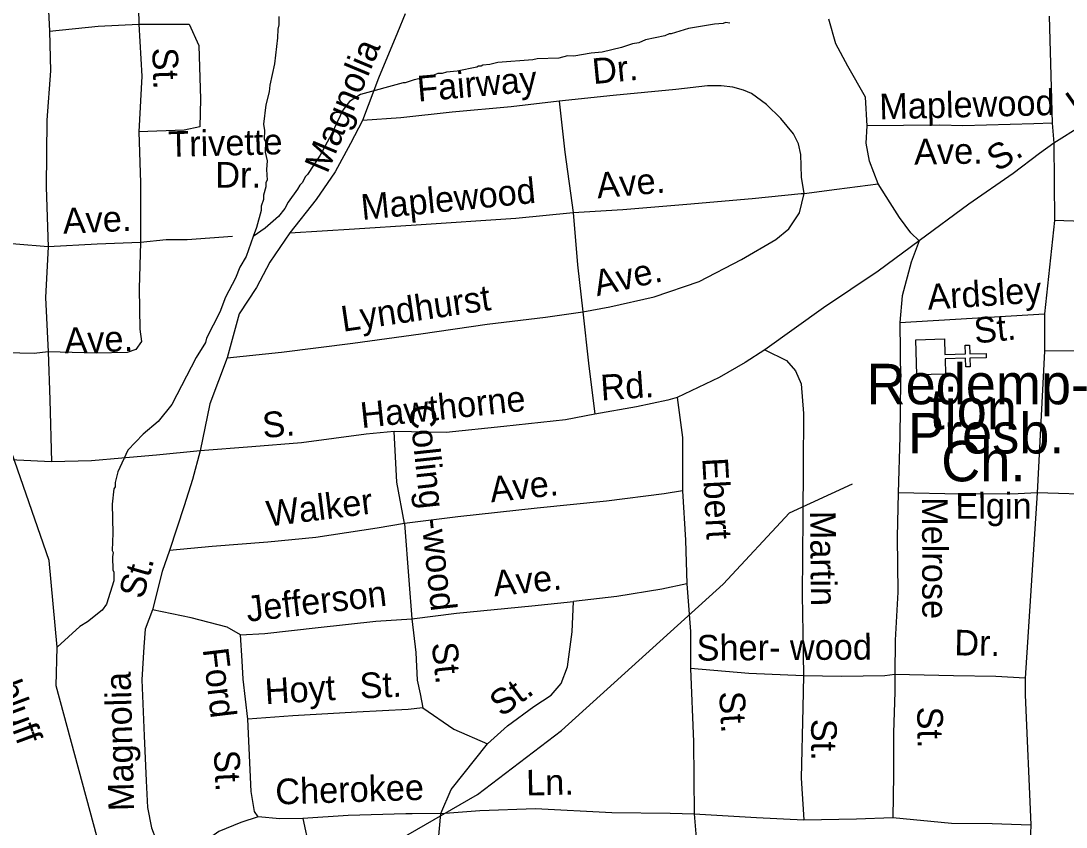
# Model space of a CAD drawing. Extents: x 1547597 to 1699558, y 810033 to 920809.
# Drawn here: x 1619885 to 1623759, y 848367 to 851354 of the extents above; entities that cross this region are included whole.
import ezdxf

# ---------------------------------------------------------------- set-up
doc = ezdxf.new("R2010")
doc.units = 0
for name, color, linetype in [('Exist Cultural Church CELL', 7, 'Continuous'), ('Exist Cultural Church Label', 7, 'Continuous'), ('Exist Hydrographic Creek Single Shore', 7, 'Continuous'), ('Exist Hydrographic Misc Water Feature', 7, 'Continuous'), ('Exist Road Non-System Type 51', 7, 'Continuous'), ('Exist Road Non-System Type 51 Label', 7, 'Continuous')]:
    doc.layers.add(name, color=color, linetype=linetype)

msp = doc.modelspace()

# ---------------------------------------------------------------- linework, layer by layer
at = {"layer": 'Exist Cultural Church CELL'}
msp.add_lwpolyline([(1623308.7, 850175.7), (1623310.2, 850118.8), (1623386.3, 850120.6), (1623385.5, 850152.6), (1623401.5, 850153), (1623402.3, 850121), (1623462.4, 850122.5), (1623462.8, 850106.5), (1623402.7, 850105), (1623403.4, 850073), (1623387.5, 850072.6), (1623386.7, 850104.6), (1623310.6, 850102.7), (1623311.9, 850045.1), (1623205.4, 850042.5), (1623202.2, 850173.1)], close=True, dxfattribs=at)
at = {"layer": 'Exist Hydrographic Creek Single Shore'}
for points in [[(1620166.7, 847722.6), (1620182.7, 848273.9), (1620015.7, 848891.1), (1620019.7, 849033.4), (1619989.3, 849355.1), (1619851.2, 849753.6), (1619811.7, 850031.7), (1619842.5, 850238.6), (1619706.6, 851142.3), (1619664.8, 851324.1), (1619550.8, 851543.1), (1619525.8, 851609.2), (1619489.5, 852019.8)], [(1620166.7, 847722.6), (1620241.8, 847757.3), (1620368.7, 847886), (1620587.7, 848019.4), (1621039.8, 848177.7), (1621577.8, 848488.5), (1621888.8, 848725.1), (1622487.7, 849267.6), (1622733.8, 849531.9), (1622967.8, 849638.7)]]:
    msp.add_lwpolyline(points, dxfattribs=at)
at = {"layer": 'Exist Hydrographic Misc Water Feature'}
for points in [[(1620841.6, 851371.2), (1620841.2, 851339.2), (1620836.9, 851323.2), (1620836.4, 851291.3), (1620825.2, 851195.4), (1620808, 851115.7), (1620805.8, 851091.7), (1620793.1, 851043.9), (1620784.2, 850972), (1620787.9, 850948), (1620787.3, 850916), (1620791.2, 850908), (1620790.7, 850868), (1620798.3, 850835.9), (1620795.8, 850803.9), (1620797.3, 850763.9), (1620793.2, 850756), (1620793, 850740), (1620784.6, 850708.1), (1620784.3, 850692.1), (1620776, 850668.3), (1620775.8, 850652.3), (1620758.9, 850588.5), (1620746, 850555)], [(1622512.2, 851345.9), (1622496.2, 851348.1), (1622488.2, 851344.2), (1622456.3, 851342.6), (1622360.1, 851326), (1622295.8, 851306.9), (1622287.8, 851307), (1622271.7, 851299.2), (1622199.6, 851284.2), (1622175.4, 851272.5), (1622151.4, 851268.9), (1622111.3, 851255.5), (1622039.1, 851238.5), (1621999, 851235), (1621934.9, 851223.9), (1621910.9, 851224.3), (1621878.8, 851216.7), (1621798.9, 851213.8), (1621782.8, 851210.1), (1621652.8, 851199.9), (1621622.6, 851192.3), (1621596.7, 851190.7), (1621590.6, 851186.7), (1621580.6, 851186.9), (1621574.5, 851183), (1621502.4, 851168), (1621462.4, 851164.5), (1621446.3, 851158.8), (1621430.3, 851159), (1621406.2, 851149.4), (1621342.1, 851136.2), (1621309.9, 851124.7), (1621301.9, 851124.8), (1621143.4, 851081), (1621103.1, 851055.6), (1621078.7, 851023.9), (1621037.5, 850936.5), (1620994.4, 850857.2), (1620947.5, 850785.8), (1620939.4, 850778), (1620927.1, 850754.1), (1620919, 850746.2), (1620910.8, 850730.3), (1620876.1, 850682.9), (1620863.8, 850659), (1620839.4, 850629.3), (1620790.8, 850586.1), (1620746, 850555)], [(1620746, 850555), (1620719.5, 850481.1), (1620696.9, 850441.4), (1620680.4, 850401.6), (1620643.5, 850330.2), (1620622.7, 850274.5), (1620573.5, 850179.2), (1620569.2, 850163.3), (1620534.5, 850107.7), (1620444.1, 849933), (1620393.3, 849869.8), (1620338.7, 849822.6), (1620281.9, 849763.4), (1620244.9, 849683.9), (1620234.3, 849644), (1620234.1, 849628), (1620230, 849620.1), (1620223.2, 849564.2), (1620225.7, 849456.2), (1620222.8, 849392.3), (1620226.7, 849384.2), (1620224.6, 849368.2), (1620225.9, 849320.2), (1620229.8, 849312.2), (1620229.3, 849280.2), (1620202.1, 849192.6), (1620185.8, 849170.8), (1620131.3, 849127.6), (1620103.1, 849110), (1620019.7, 849033.4)]]:
    msp.add_lwpolyline(points, dxfattribs=at)
at = {"layer": 'Exist Road Non-System Type 51'}
for p, q in [((1619980.3, 851514), (1619991.3, 851315.8)), ((1623696.8, 851371.9), (1623708.2, 850975.4)), ((1623708.2, 850975.4), (1623713.3, 850901.2)), ((1623713.3, 850901.2), (1623716.8, 850614.5)), ((1623716.8, 850614.5), (1623679.4, 850268.8)), ((1623214.2, 850539.4), (1623185.5, 850460.8)), ((1623143.2, 850236.8), (1623679.4, 850268.8)), ((1623679.4, 850268.8), (1623679.4, 850130)), ((1623679.4, 850130), (1623652, 849606.3)), ((1623652, 849606.3), (1623608.1, 848918.6)), ((1623628.2, 848375.4), (1623611, 847850.9))]:
    msp.add_line(p, q, dxfattribs=at)
for points in [[(1620321, 851675.8), (1620318.5, 851515.9), (1620321.8, 851341.9)], [(1621309.5, 851380.9), (1621280.5, 851311.5), (1621209.9, 851142.6), (1621151.6, 850985.7)], [(1619991.3, 851315.8), (1620172, 851334.2), (1620321.8, 851341.9)], [(1620321.8, 851341.9), (1620332.9, 851149.8), (1620321.8, 850943.8)], [(1620321.8, 851341.9), (1620508.7, 851341.9), (1620544.8, 851263.5), (1620550.8, 851064.4), (1620547.8, 850961.9), (1620490.6, 850949.8), (1620321.8, 850943.8)], [(1623022.1, 850966.1), (1623016.2, 851072.1), (1622949.9, 851186), (1622906.3, 851269.4), (1622879.8, 851360.5)], [(1619991.3, 851315.8), (1619995.2, 851169.9), (1619981.2, 850986), (1619978.2, 850738.7), (1619985.7, 850516.9)], [(1624143.7, 851191.9), (1623918.6, 851030.3), (1623713.3, 850901.2)], [(1622787.8, 850715.2), (1622778.6, 850775.2), (1622775.9, 850859.3), (1622766.9, 850898.3), (1622749.3, 850935.7), (1622702, 850992.3), (1622649, 851045), (1622593.6, 851085.9), (1622563.9, 851098), (1622524.1, 851109), (1622480.2, 851114.3), (1622430.1, 851114.3), (1622312.2, 851100.1), (1622080, 851077.5), (1621879.9, 851056.6)], [(1621879.9, 851056.6), (1621701.7, 851035.4), (1621483.6, 851016.6), (1621293.5, 850995.5), (1621151.6, 850985.7)], [(1621879.9, 851056.6), (1621901.1, 850868.5), (1621931.5, 850644.1)], [(1621151.6, 850985.7), (1621106.3, 850900.4), (1621050.2, 850795.5), (1620979.6, 850692.7), (1620881.7, 850569)], [(1620321.8, 850943.8), (1620327.8, 850753.7), (1620327.8, 850533.6)], [(1623063, 850751), (1623030, 850835.2), (1623018.6, 850901.2), (1623022.1, 850966.1)], [(1623708.2, 850975.4), (1623639.9, 850973.5), (1623376.4, 850965.9), (1623291.1, 850967.8), (1623022.1, 850966.1)], [(1623713.3, 850901.2), (1623661, 850862.5), (1623563.3, 850788.6), (1623398.4, 850674.8), (1623214.2, 850539.4)], [(1622787.8, 850715.2), (1622909.5, 850730.6), (1623063, 850751)], [(1623214.2, 850539.4), (1623183.5, 850569), (1623141.4, 850625.9), (1623106.9, 850680.5), (1623063, 850751)], [(1621931.5, 850644.1), (1622115.7, 850655.4), (1622353.6, 850675.8), (1622595.7, 850696.1), (1622777.8, 850715.4), (1622787.8, 850715.2)], [(1621967.9, 850275.8), (1622068.1, 850294.4), (1622232.6, 850331.8), (1622399.2, 850389.3), (1622556.3, 850470.8), (1622683.3, 850544.8), (1622731.1, 850583.3), (1622770.8, 850643.5), (1622787.8, 850715.2)], [(1620881.7, 850569), (1621122, 850583.7), (1621349.8, 850598.3), (1621719.6, 850623.4), (1621931.5, 850644.1)], [(1621931.5, 850644.1), (1621948.6, 850450.1), (1621967.9, 850275.8)], [(1624095.5, 850607.8), (1623961.3, 850605.5), (1623716.8, 850614.5)], [(1619985.7, 850516.9), (1619866.1, 850527.3), (1619616.3, 850537), (1619380.8, 850548.6), (1619175.1, 850555.6), (1619003.4, 850556.2)], [(1620669.6, 850555.1), (1620501.5, 850543.7), (1620423.7, 850542.8), (1620327.8, 850533.6)], [(1620881.7, 850569), (1620807.9, 850459.8), (1620758.1, 850366.6), (1620693.9, 850268.6), (1620649, 850105.5)], [(1619985.7, 850516.9), (1619976.7, 850329.9), (1619985.7, 850127.8)], [(1620327.8, 850533.6), (1620323.3, 850363.1), (1620326.3, 850212.3), (1620332.3, 850167), (1620311.2, 850136.9), (1620279.3, 850125.3), (1620163.6, 850123.5), (1619985.7, 850127.8)], [(1620327.8, 850533.6), (1620167.6, 850526.8), (1619985.7, 850516.9)], [(1623214.2, 850539.4), (1623062.6, 850427.1), (1622860.3, 850290.6), (1622642, 850135.9)], [(1623185.5, 850460.8), (1623151.3, 850335.4), (1623143.2, 850236.8)], [(1620649, 850105.5), (1620850.9, 850126.7), (1621115.1, 850160.6), (1621367.3, 850194.9), (1621613.6, 850231.1), (1621829.8, 850256), (1621967.9, 850275.8)], [(1621967.9, 850275.8), (1621989, 850085.6), (1622012, 849896.7)], [(1623143.2, 850236.8), (1623144.8, 850021.6), (1623143.2, 849813.1), (1623136.7, 849606.3)], [(1619985.7, 850127.8), (1619934.5, 850121.8), (1619721, 850126.5), (1619455.6, 850142.5), (1619201.2, 850167.4), (1618993.5, 850166.6)], [(1619985.7, 850127.8), (1619991.8, 849949.9), (1619997.8, 849720.6)], [(1622642, 850135.9), (1622569.3, 850088.2), (1622473.8, 850033.6), (1622317, 849958.5)], [(1622642, 850135.9), (1622722.4, 850096.6), (1622755.9, 850058.1), (1622777.1, 850009.8), (1622785.3, 849899.8), (1622784.3, 849703.9), (1622783.5, 849518), (1622781.2, 849226.3), (1622783, 849088.2), (1622785.3, 848927.7)], [(1624084.1, 850132.3), (1624000, 850130), (1623872.6, 850132.3), (1623679.4, 850130)], [(1620649, 850105.5), (1620585, 849936), (1620549.7, 849760.9)], [(1622317, 849958.5), (1622282.9, 849949.4), (1622167, 849924.4), (1622012, 849896.7)], [(1622317, 849958.5), (1622337.4, 849810.7), (1622337.4, 849612.8)], [(1622012, 849896.7), (1621903.7, 849876.3), (1621675.5, 849851.7), (1621461.3, 849829), (1621268.8, 849833.2)], [(1621268.8, 849833.2), (1621164.4, 849823.5), (1620925.1, 849791.5), (1620741.1, 849776.2), (1620549.7, 849760.9)], [(1621306.4, 849491.9), (1621278.4, 849645.2), (1621268.8, 849833.2)], [(1619997.8, 849720.6), (1619869.4, 849726.6), (1619717.6, 849730.9), (1619512.5, 849743.1)], [(1620549.7, 849760.9), (1620387.5, 849744.8), (1620259.1, 849733.6), (1620146.8, 849723.9), (1619997.8, 849720.6)], [(1620549.7, 849760.9), (1620521, 849655.2), (1620490.5, 849557.2), (1620435.9, 849391.7)], [(1622337.4, 849612.8), (1622269.4, 849601.7), (1622055.1, 849574.8), (1621799, 849548.8), (1621504.8, 849517.1), (1621306.4, 849491.9)], [(1622337.4, 849612.8), (1622348.8, 849430.6), (1622353.4, 849269.1)], [(1623136.7, 849606.3), (1623133.1, 849442), (1623135.3, 849237.3), (1623126.2, 849059.6), (1623124, 848932.2)], [(1623652, 849606.3), (1623582.1, 849601.9), (1623368.1, 849601.2), (1623136.7, 849606.3)], [(1624095.6, 849595.5), (1623888, 849598.5), (1623652, 849606.3)], [(1621306.4, 849491.9), (1621205.7, 849474.7), (1620977.9, 849440.2), (1620799.8, 849422.8), (1620594.1, 849406.9), (1620435.9, 849391.7)], [(1621306.4, 849491.9), (1621322.4, 849281.6), (1621333.5, 849138.3)], [(1620435.9, 849391.7), (1620408.6, 849314.6), (1620372.9, 849172.5)], [(1622353.4, 849269.1), (1622260.2, 849248.6), (1622094.2, 849221.3), (1621933.7, 849202.9)], [(1622353.4, 849269.1), (1622366.5, 849091.5), (1622366.5, 848955)], [(1621333.5, 849138.3), (1621499.4, 849159.5), (1621779.3, 849187), (1621933.7, 849202.9)], [(1621614.1, 848676.1), (1621688.8, 848743), (1621785.9, 848813.5), (1621850.4, 848856.4), (1621887.1, 848899.8), (1621911.6, 848961.4), (1621928, 849091.1), (1621933.7, 849202.9)], [(1620372.9, 849172.5), (1620345.8, 849101), (1620340.9, 849035.1), (1620333, 848913.2), (1620341.8, 848705.3), (1620349.2, 848539.2), (1620353.8, 848439.3), (1620368.5, 848364.9), (1620401.2, 848280.6), (1620432.3, 848224.2)], [(1620699.1, 849079.6), (1620649.5, 849108.3), (1620516.1, 849142.4), (1620372.9, 849172.5)], [(1620699.1, 849079.6), (1620789.1, 849084.2), (1620987.3, 849107.2), (1621201.2, 849130.1), (1621333.5, 849138.3)], [(1621333.5, 849138.3), (1621349.4, 849014.1), (1621354.4, 848912), (1621365.4, 848860.4), (1621375.2, 848808.7)], [(1620726.2, 848767.3), (1620708.6, 848915.6), (1620705.6, 848983.7), (1620699.1, 849079.6)], [(1622366.5, 848955), (1622377.9, 848682.5), (1622380.2, 848416.4)], [(1622785.3, 848927.7), (1622582.9, 848936.8), (1622366.5, 848955)], [(1622785.3, 848927.7), (1622782.8, 848810.4), (1622776.9, 848548.6), (1622787.1, 848393.6)], [(1623124, 848932.2), (1623087.6, 848927.7), (1622926.2, 848925.4), (1622785.3, 848927.7)], [(1623124, 848932.2), (1623124, 848868.6), (1623119, 848716.6), (1623119, 848559.7), (1623116.7, 848402.7)], [(1623608.1, 848918.6), (1623499, 848925.4), (1623342.2, 848927.7), (1623124, 848932.2)], [(1623608.1, 848918.6), (1623608.1, 848857.2), (1623628.2, 848375.4)], [(1621375.2, 848808.7), (1621320.3, 848802.5), (1621130.2, 848793.3), (1620892.4, 848779), (1620726.2, 848767.3)], [(1621375.2, 848808.7), (1621489.5, 848729.5), (1621614.1, 848676.1)], [(1620764.7, 848405.1), (1620751.1, 848425.2), (1620738.2, 848499.3), (1620730.6, 848659.4), (1620726.2, 848767.3)], [(1621441.6, 848417.6), (1621479.7, 848506.1), (1621614.1, 848676.1)], [(1621441.6, 848417.6), (1621586.2, 848428.7), (1621792.1, 848435.5), (1622075.6, 848420.9), (1622291.5, 848418.7), (1622380.2, 848416.4)], [(1620764.7, 848405.1), (1620700.4, 848384), (1620618.1, 848351.3), (1620525.1, 848284.7), (1620432.3, 848224.2)], [(1620930.5, 848398.6), (1620844.6, 848397.9), (1620764.7, 848405.1)], [(1621441.6, 848417.6), (1621335.9, 848416.4), (1621312.4, 848416.8), (1621098.4, 848410), (1620930.5, 848398.6)], [(1620930.5, 848398.6), (1620952.9, 848290.3), (1620987.3, 848065.8), (1621013.1, 847913.6)], [(1621473, 847711.8), (1621473, 847816.3), (1621454.5, 847942.4), (1621436.1, 848120.6), (1621430, 848292.8), (1621441.6, 848417.6)], [(1622380.2, 848416.4), (1622612, 848402.7), (1622787.1, 848393.6)], [(1622380.2, 848416.4), (1622434.4, 847764.1)], [(1622787.1, 848393.6), (1622982.3, 848397.8), (1623116.7, 848402.7)], [(1623116.7, 848402.7), (1623334.9, 848382.3), (1623484.9, 848380), (1623628.2, 848375.4)]]:
    msp.add_lwpolyline(points, dxfattribs=at)

# ---------------------------------------------------------------- texts
at = {"layer": 'Exist Cultural Church Label'}
for s, p in [('Redemp-', (1623019.6, 849933.8)), ('tion', (1623253.5, 849841.2)), ('Presb.', (1623173.3, 849751.5)), ('Ch.', (1623296.4, 849648.2))]:
    msp.add_text(s, height=150, dxfattribs=at).set_placement(p)
at = {"layer": 'Exist Road Non-System Type 51 Label'}
for s, rotation, p in [('Haw- thorne', 35.3661, (1623802.6, 851000.1)), ('St.', 271.951, (1620371.7, 851254.3)), ('Magnolia', 67.2933, (1621020.7, 850785.3)), ('Dr.', 5.5368, (1622007.2, 851119.9)), ('Fairway', 4.924, (1621357.7, 851055.2)), ('Maplewood', 1.4194, (1623067.9, 850989.4)), ('Trivette', 1.4215, (1620432.3, 850849.9)), ('Ave.', 0.8034, (1623196.5, 850822.1)), ('S.', 32.6776, (1623504.6, 850792.9)), ('Dr.', 0.0602, (1620605.7, 850736.5)), ('Ave.', 4.8972, (1622022.8, 850696.8)), ('Maplewood', 5.6666, (1621150.1, 850616.4)), ('Ave.', 2.5464, (1620042.2, 850565.4)), ('Ave.', 12.8414, (1622020.6, 850334)), ('Ardsley', 3.756, (1623247.6, 850283.7)), ('Lyndhurst', 8.3685, (1621078.8, 850202.2)), ('St.', 5.7775, (1623422.4, 850158.7)), ('Ave.', 2.033, (1620047.9, 850122.5)), ('Rd.', 3.8626, (1622036.5, 849947.7)), ('Hawthorne', 6.0423, (1621148.1, 849845.3)), ('S.', 4.7456, (1620783.7, 849808.7)), ('Colling -wood', 276.1269, (1621323.9, 849928.8)), ('Ebert', 273.0882, (1622410.6, 849733.9)), ('Ave.', 6.141, (1621628, 849570.3)), ('Walker', 7.1447, (1620801.5, 849480.6)), ('Elgin', 0.1775, (1623348.9, 849509.7)), ('Melrose', 270.1004, (1623225.4, 849589.6)), ('Martin', 270.5598, (1622810.2, 849538.7)), ('St.', 73.987, (1620337.2, 849208.5)), ('Ave.', 5.8705, (1621640, 849222.1)), ('Jefferson', 6.6179, (1620725.5, 849127.7)), ('Pinebluff', 290.3431, (1619704.1, 849129)), ('Sher- wood', 0.3806, (1622390, 848983.8)), ('Dr.', 359.1524, (1623344.5, 849003.5)), ('St.', 276.1014, (1621407.5, 849048.1)), ('Ford', 276.7728, (1620558.7, 849026.3)), ('Magnolia', 91.4943, (1620305.1, 848427.5)), ('Hoyt', 3.4618, (1620791.8, 848822.2)), ('St.', 2.7559, (1621142.9, 848843.2)), ('St.', 35.9758, (1621666.5, 848772.8)), ('St.', 273.247, (1622473, 848868.3)), ('St.', 270.4991, (1623207.4, 848813.3)), ('St.', 270.2151, (1622814.1, 848768.3)), ('St.', 272.7042, (1620600.1, 848651.2)), ('Ln.', 1.2592, (1621758.7, 848484)), ('Cherokee', 1.8365, (1620829.6, 848450.6))]:
    msp.add_text(s, height=95, rotation=rotation, dxfattribs=at).set_placement(p)

doc.saveas('drawing.dxf')
